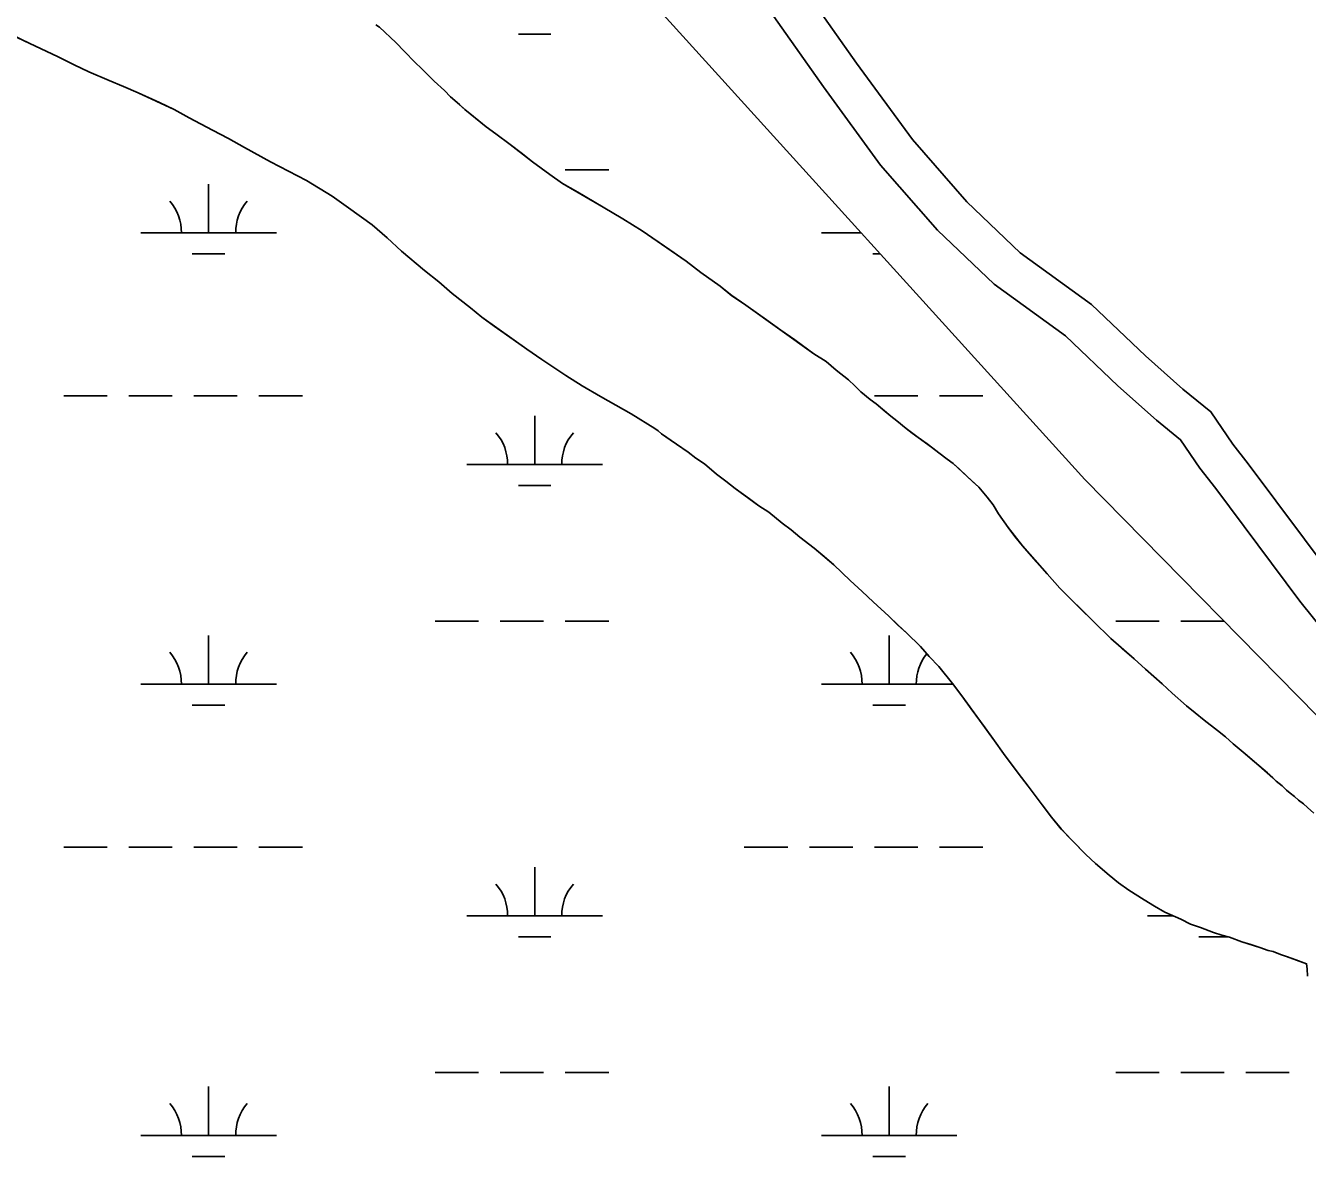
# Model space of a CAD drawing. Extents: x 3161564 to 3199464, y 849354 to 874788.
# Drawn here: x 3189568 to 3190514, y 858487 to 859321 of the extents above; entities that cross this region are included whole.
import ezdxf

# ---------------------------------------------------------------- set-up
doc = ezdxf.new("R2010")
doc.units = 0
for name, color, linetype in [('V-ROAD-CNTR', 7, 'Continuous'), ('V-SITE-VEGE', 7, 'Continuous'), ('V-TOPO-SHOR', 7, 'Continuous'), ('V-WETL-SWMP', 7, 'Continuous')]:
    doc.layers.add(name, color=color, linetype=linetype)

msp = doc.modelspace()

# ---------------------------------------------------------------- linework, layer by layer
at = {"layer": 'V-ROAD-CNTR'}
for points in [[(3190079.17, 859435.03), (3190132.6, 859361.97), (3190181.1, 859293.31), (3190222.28, 859236.87), (3190262.5, 859190.87), (3190301.81, 859153.34), (3190354.43, 859115.23), (3190394.2, 859077.37), (3190421.73, 859052.94), (3190442.42, 859036.18), (3190458.65, 859012.31), (3190469.83, 858997.75), (3190531.76, 858915.06), (3190582.58, 858851.58), (3190678.88, 858734.93)], [(3190054.95, 859417.33), (3190108.24, 859344.46), (3190156.73, 859275.82), (3190198.82, 859218.12), (3190240.8, 859170.11), (3190282.56, 859130.24), (3190335.2, 859092.12), (3190373.9, 859055.27), (3190402.33, 859030.06), (3190420.1, 859015.65), (3190434.33, 858994.73), (3190445.93, 858979.62), (3190508.03, 858896.68), (3190559.3, 858832.65), (3190655.74, 858715.83)]]:
    msp.add_lwpolyline(points, dxfattribs=at)
at = {"layer": 'V-SITE-VEGE'}
for points in [[(3190513.75, 858620.15), (3190513.37, 858625.6), (3190513, 858629.24), (3190498.08, 858634.67), (3190494.44, 858635.76), (3190491.17, 858637.21), (3190488.25, 858638.29), (3190484.62, 858639.01), (3190478.43, 858641.19), (3190465.33, 858645.53), (3190456.23, 858648.79), (3190450.41, 858650.24), (3190444.22, 858652.41), (3190434.76, 858656.03), (3190427.48, 858658.57), (3190420.2, 858662.2), (3190408.55, 858667.27), (3190400.91, 858671.62), (3190393.26, 858676.34), (3190381.97, 858683.6), (3190374.33, 858689.04), (3190367.41, 858694.49), (3190357.21, 858703.2), (3190350.29, 858709.74), (3190332.07, 858728.62), (3190324.78, 858737.34), (3190317.86, 858746.42), (3190307.65, 858760.23), (3190300.36, 858769.68), (3190289.43, 858784.21), (3190282.87, 858793.66), (3190258.81, 858826.72), (3190251.88, 858835.8), (3190241.68, 858848.52), (3190234.76, 858855.78), (3190228.2, 858863.05), (3190218, 858873.21), (3190211.44, 858879.02), (3190204.88, 858885.56), (3190193.23, 858896.09), (3190185.22, 858903.72), (3190176.47, 858911.71), (3190164.45, 858923.33), (3190149.88, 858935.67), (3190139.32, 858943.66), (3190132.77, 858949.1), (3190126.21, 858954.19), (3190116.38, 858962.17), (3190109.1, 858966.89), (3190091.62, 858979.6), (3190084.7, 858985.04), (3190077.78, 858990.12), (3190069.04, 858997.75), (3190062.48, 859002.1), (3190057.02, 859006.46), (3190048.28, 859012.26), (3190037.36, 859019.89), (3190034.81, 859022.06), (3190032.26, 859023.88), (3190014.78, 859034.76), (3189992.21, 859047.46), (3189978.74, 859055.44), (3189966.73, 859063.06), (3189948.89, 859074.67), (3189937.96, 859082.29), (3189904.82, 859105.89), (3189896.45, 859112.78), (3189882.97, 859123.31), (3189873.14, 859132.03), (3189862.58, 859140.38), (3189845.46, 859154.54), (3189834.9, 859164.34), (3189823.97, 859174.14), (3189806.49, 859186.48), (3189794.48, 859195.2), (3189775.54, 859206.81), (3189762.07, 859213.7), (3189748.96, 859220.59), (3189729.67, 859231.11), (3189718.02, 859237.63), (3189706.01, 859243.8), (3189688.9, 859252.87), (3189677.98, 859259.03), (3189651.41, 859271.36), (3189640.49, 859276.07), (3189629.93, 859280.42), (3189615.01, 859286.94), (3189604.09, 859292.02), (3189591.71, 859298.18), (3189571.33, 859307.61), (3189545.12, 859320.3)], [(3189826.65, 859321.46), (3189829.2, 859319.65), (3189841.22, 859308.39), (3189847.78, 859301.85), (3189855.43, 859293.86), (3189860.53, 859289.14), (3189869.64, 859280.06), (3189877.29, 859273.16), (3189881.66, 859268.44), (3189892.22, 859259), (3189907.88, 859246.29), (3189915.16, 859241.21), (3189925.72, 859233.23), (3189942.11, 859220.52), (3189954.86, 859211.08), (3189964.33, 859204.55), (3189994.18, 859187.14), (3190008.74, 859178.43), (3190022.94, 859169.72), (3190055.35, 859147.22), (3190066.27, 859138.87), (3190080.47, 859128.71), (3190089.22, 859121.81), (3190099.41, 859114.92), (3190149.66, 859078.98), (3190158.77, 859073.18), (3190166.05, 859067.01), (3190175.15, 859059.75), (3190179.89, 859055.39), (3190184.26, 859051.03), (3190191.18, 859045.22), (3190195.55, 859041.95), (3190206.48, 859032.88), (3190210.85, 859029.61), (3190217.77, 859023.8), (3190226.51, 859017.27), (3190237.43, 859009.28), (3190241.8, 859006.02), (3190247.99, 859001.3), (3190252.36, 858998.03), (3190262.56, 858988.59), (3190271.3, 858980.6), (3190277.5, 858973.33), (3190281.87, 858967.52), (3190285.88, 858960.98), (3190292.81, 858950.81), (3190303.38, 858937.37), (3190321.6, 858916.66), (3190331.07, 858906.13), (3190355.48, 858881.79), (3190368.59, 858869.08), (3190385.71, 858854.2), (3190394.09, 858846.57), (3190406.47, 858835.68), (3190413.76, 858828.78), (3190424.32, 858819.34), (3190430.88, 858814.25), (3190437.43, 858808.81), (3190447.27, 858801.18), (3190453.09, 858796.46), (3190458.92, 858791.38), (3190467.66, 858784.12), (3190477.86, 858775.41), (3190488.06, 858766.33), (3190490.61, 858763.79), (3190494.98, 858760.52), (3190498.26, 858757.25), (3190500.81, 858755.07), (3190504.08, 858752.53), (3190507, 858749.99), (3190510.64, 858747.09), (3190513.55, 858744.54)]]:
    msp.add_lwpolyline(points, dxfattribs=at)
at = {"layer": 'V-TOPO-SHOR'}
for points in [[(3189826.65, 859321.46), (3189829.2, 859319.65), (3189841.22, 859308.39), (3189847.78, 859301.85), (3189855.43, 859293.86), (3189860.53, 859289.14), (3189865.26, 859284.42), (3189869.64, 859280.06), (3189877.29, 859273.16)], [(3190116.38, 858962.17), (3190109.1, 858966.89), (3190102.18, 858971.97), (3190091.62, 858979.6), (3190084.7, 858985.04), (3190077.78, 858990.12), (3190069.04, 858997.75), (3190062.48, 859002.1), (3190057.02, 859006.46), (3190048.28, 859012.26), (3190043.55, 859015.53), (3190037.36, 859019.89), (3190034.81, 859022.06), (3190032.26, 859023.88), (3190014.78, 859034.76), (3189992.21, 859047.46), (3189978.74, 859055.44), (3189966.73, 859063.06), (3189948.89, 859074.67), (3189937.96, 859082.29), (3189927.77, 859089.55), (3189913.93, 859099.35), (3189904.82, 859105.89), (3189896.45, 859112.78), (3189882.97, 859123.31), (3189873.14, 859132.03), (3189862.58, 859140.38), (3189845.46, 859154.54), (3189834.9, 859164.34), (3189823.97, 859174.14), (3189806.49, 859186.48), (3189794.48, 859195.2), (3189775.54, 859206.81), (3189762.07, 859213.7), (3189748.97, 859220.59), (3189729.67, 859231.11), (3189718.02, 859237.63), (3189706.01, 859243.8), (3189688.9, 859252.87), (3189677.98, 859259.03), (3189667.06, 859264.11), (3189651.41, 859271.36), (3189640.49, 859276.07), (3189629.93, 859280.42), (3189615.01, 859286.94), (3189604.09, 859292.02), (3189591.71, 859298.18), (3189571.33, 859307.61), (3189557.86, 859314.14)], [(3189877.29, 859273.16), (3189881.66, 859268.44), (3189888.21, 859262.63), (3189892.22, 859259), (3189895.86, 859256.1), (3189902.42, 859250.65), (3189907.88, 859246.29), (3189915.16, 859241.21), (3189925.72, 859233.23), (3189933.74, 859227.06), (3189942.11, 859220.52), (3189954.86, 859211.08), (3189964.33, 859204.55), (3189975.61, 859198.02), (3189994.18, 859187.14), (3190008.74, 859178.43), (3190022.94, 859169.72), (3190043.33, 859155.57), (3190055.35, 859147.22), (3190066.27, 859138.87), (3190080.47, 859128.71), (3190089.22, 859121.81), (3190099.41, 859114.92), (3190114.7, 859104.03), (3190125.26, 859096.41), (3190135.46, 859089.15), (3190149.66, 859078.98), (3190158.77, 859073.18), (3190166.05, 859067.01), (3190175.15, 859059.75), (3190179.89, 859055.39), (3190184.26, 859051.03), (3190191.18, 859045.22), (3190195.55, 859041.95), (3190202.11, 859036.51), (3190206.48, 859032.88), (3190210.85, 859029.61), (3190217.77, 859023.8), (3190222.13, 859020.53), (3190226.51, 859017.27), (3190233.06, 859012.55), (3190237.43, 859009.28), (3190241.8, 859006.02), (3190247.99, 859001.3), (3190252.36, 858998.03), (3190256.73, 858994.04), (3190262.56, 858988.59), (3190266.93, 858984.59), (3190271.3, 858980.6), (3190277.5, 858973.33), (3190281.87, 858967.52), (3190285.88, 858960.98), (3190292.81, 858950.81), (3190297.91, 858944.27), (3190303.38, 858937.37), (3190313.58, 858925.74), (3190321.6, 858916.66), (3190331.07, 858906.13), (3190346.01, 858891.24), (3190355.48, 858881.79), (3190368.59, 858869.08), (3190377.33, 858861.46), (3190385.71, 858854.2), (3190394.09, 858846.57), (3190406.47, 858835.68), (3190413.76, 858828.78), (3190424.32, 858819.34), (3190430.88, 858814.25), (3190437.43, 858808.81), (3190447.27, 858801.19), (3190453.09, 858796.46), (3190458.92, 858791.38), (3190467.66, 858784.12), (3190473.12, 858779.4), (3190477.86, 858775.41), (3190484.05, 858769.96), (3190488.06, 858766.33), (3190490.61, 858763.79), (3190494.98, 858760.52), (3190498.26, 858757.25), (3190500.81, 858755.07), (3190504.08, 858752.53), (3190507, 858749.99), (3190510.64, 858747.09), (3190513.55, 858744.54)], [(3190513.75, 858620.15), (3190513.37, 858625.6), (3190513, 858629.24), (3190509, 858630.69), (3190505, 858632.14), (3190498.08, 858634.67), (3190494.44, 858635.76), (3190491.17, 858637.21), (3190488.25, 858638.29), (3190484.62, 858639.01), (3190478.43, 858641.19), (3190471.88, 858643.36), (3190465.33, 858645.53), (3190456.23, 858648.79), (3190450.41, 858650.24), (3190444.22, 858652.41), (3190434.76, 858656.03), (3190427.48, 858658.57), (3190420.2, 858662.2), (3190408.55, 858667.27), (3190400.91, 858671.62), (3190393.26, 858676.34), (3190381.97, 858683.6), (3190374.33, 858689.04), (3190367.41, 858694.49), (3190357.21, 858703.2), (3190350.29, 858709.74), (3190339.72, 858720.63), (3190332.07, 858728.62), (3190324.78, 858737.34), (3190317.86, 858746.42), (3190307.65, 858760.23), (3190300.36, 858769.68), (3190289.43, 858784.21), (3190282.87, 858793.66), (3190275.94, 858803.1), (3190265.73, 858817.27), (3190258.81, 858826.72), (3190251.88, 858835.8), (3190241.68, 858848.52), (3190234.76, 858855.78), (3190228.2, 858863.05), (3190218, 858873.21), (3190211.44, 858879.02), (3190204.88, 858885.56), (3190193.23, 858896.09), (3190185.22, 858903.72), (3190176.47, 858911.71), (3190164.45, 858923.33), (3190157.17, 858929.5), (3190149.88, 858935.67), (3190139.32, 858943.66), (3190132.77, 858949.1), (3190126.21, 858954.19), (3190116.38, 858962.17)]]:
    msp.add_lwpolyline(points, dxfattribs=at)
at = {"layer": 'V-WETL-SWMP'}
for p, q in [((3190349.45, 858986.22), (3189994.92, 859377.22)), ((3189826.65, 859321.47), (3189829.2, 859319.65)), ((3189829.2, 859319.65), (3189841.22, 859308.39)), ((3189571.33, 859307.61), (3189557.86, 859314.14)), ((3189591.71, 859298.19), (3189571.33, 859307.61)), ((3189841.22, 859308.39), (3189847.78, 859301.86)), ((3189931.72, 859314.5), (3189955.72, 859314.5)), ((3189604.09, 859292.02), (3189591.71, 859298.19)), ((3189847.78, 859301.86), (3189855.43, 859293.87)), ((3189615.01, 859286.95), (3189604.09, 859292.02)), ((3189855.43, 859293.87), (3189860.53, 859289.15)), ((3189860.53, 859289.15), (3189869.63, 859280.07)), ((3189629.93, 859280.42), (3189615.01, 859286.95)), ((3189640.49, 859276.07), (3189629.93, 859280.42)), ((3189869.63, 859280.07), (3189877.28, 859273.17)), ((3189651.41, 859271.36), (3189640.49, 859276.07)), ((3189667.06, 859264.11), (3189651.41, 859271.36)), ((3189877.28, 859273.17), (3189881.66, 859268.45)), ((3189677.98, 859259.04), (3189667.06, 859264.11)), ((3189881.66, 859268.45), (3189888.21, 859262.64)), ((3189888.21, 859262.64), (3189892.22, 859259.01)), ((3189688.9, 859252.87), (3189677.98, 859259.04)), ((3189706.01, 859243.8), (3189688.9, 859252.87)), ((3189892.22, 859259.01), (3189895.86, 859256.1)), ((3189895.86, 859256.1), (3189902.42, 859250.66)), ((3189902.42, 859250.66), (3189907.88, 859246.3)), ((3189718.02, 859237.64), (3189706.01, 859243.8)), ((3189907.88, 859246.3), (3189915.16, 859241.22)), ((3189915.16, 859241.22), (3189925.72, 859233.23)), ((3189729.67, 859231.11), (3189718.02, 859237.64)), ((3189748.97, 859220.59), (3189729.67, 859231.11)), ((3189925.72, 859233.23), (3189933.73, 859227.06)), ((3189933.73, 859227.06), (3189942.11, 859220.53)), ((3189762.07, 859213.7), (3189748.97, 859220.59)), ((3189775.54, 859206.81), (3189762.07, 859213.7)), ((3189942.11, 859220.53), (3189954.86, 859211.09)), ((3189950.25, 859214.5), (3189950.31, 859214.5)), ((3189966.31, 859214.5), (3189998.31, 859214.5)), ((3189703.24, 859168.07), (3189703.24, 859204.07)), ((3189794.47, 859195.2), (3189775.54, 859206.81)), ((3189954.86, 859211.09), (3189964.32, 859204.56)), ((3189964.32, 859204.56), (3189975.61, 859198.03)), ((3189806.49, 859186.49), (3189794.47, 859195.2)), ((3189975.61, 859198.03), (3189994.18, 859187.14)), ((3189823.97, 859174.15), (3189806.49, 859186.49)), ((3189994.18, 859187.14), (3190008.74, 859178.44)), ((3190008.74, 859178.44), (3190022.94, 859169.73)), ((3189653.24, 859168.07), (3189753.24, 859168.07)), ((3189834.89, 859164.34), (3189823.97, 859174.15)), ((3190022.94, 859169.73), (3190043.33, 859155.57)), ((3190155.15, 859168.07), (3190184.56, 859168.07)), ((3189845.46, 859154.54), (3189834.89, 859164.34)), ((3190043.33, 859155.57), (3190055.35, 859147.23)), ((3189691.24, 859152.64), (3189715.24, 859152.64)), ((3189862.58, 859140.38), (3189845.46, 859154.54)), ((3190055.35, 859147.23), (3190066.27, 859138.88)), ((3190193.15, 859152.64), (3190198.55, 859152.64)), ((3189873.14, 859132.03), (3189862.58, 859140.38)), ((3190066.27, 859138.88), (3190080.47, 859128.71)), ((3189882.97, 859123.32), (3189873.14, 859132.03)), ((3190080.47, 859128.71), (3190089.21, 859121.82)), ((3189896.45, 859112.79), (3189882.97, 859123.32)), ((3190089.21, 859121.82), (3190099.41, 859114.92)), ((3189904.82, 859105.89), (3189896.45, 859112.79)), ((3190099.41, 859114.92), (3190114.7, 859104.03)), ((3189913.93, 859099.36), (3189904.82, 859105.89)), ((3189927.76, 859089.56), (3189913.93, 859099.36)), ((3190114.7, 859104.03), (3190125.26, 859096.41)), ((3189937.96, 859082.3), (3189927.76, 859089.56)), ((3190125.26, 859096.41), (3190135.46, 859089.15)), ((3189948.88, 859074.68), (3189937.96, 859082.3)), ((3190135.46, 859089.15), (3190149.66, 859078.99)), ((3189966.72, 859063.07), (3189948.88, 859074.68)), ((3190149.66, 859078.99), (3190158.76, 859073.18)), ((3190158.76, 859073.18), (3190166.05, 859067.01)), ((3189978.74, 859055.45), (3189966.72, 859063.07)), ((3190166.05, 859067.01), (3190175.15, 859059.75)), ((3189992.21, 859047.46), (3189978.74, 859055.45)), ((3190175.15, 859059.75), (3190179.89, 859055.39)), ((3190179.89, 859055.39), (3190184.26, 859051.04)), ((3189596.4, 859048), (3189628.4, 859048)), ((3189644.4, 859048), (3189676.4, 859048)), ((3189692.4, 859048), (3189724.4, 859048)), ((3189740.4, 859048), (3189772.4, 859048)), ((3190014.78, 859034.77), (3189992.21, 859047.46)), ((3190184.26, 859051.04), (3190191.18, 859045.23)), ((3190191.18, 859045.23), (3190195.55, 859041.96)), ((3190194.31, 859048), (3190226.31, 859048)), ((3190195.55, 859041.96), (3190206.47, 859032.88)), ((3190242.31, 859048), (3190274.31, 859048)), ((3189943.72, 858997.26), (3189943.72, 859033.26)), ((3190032.26, 859023.88), (3190014.78, 859034.77)), ((3190206.47, 859032.88), (3190210.84, 859029.62)), ((3190034.81, 859022.07), (3190032.26, 859023.88)), ((3190210.84, 859029.62), (3190217.76, 859023.81)), ((3190217.76, 859023.81), (3190226.5, 859017.27)), ((3190037.36, 859019.89), (3190034.81, 859022.07)), ((3190043.55, 859015.53), (3190037.36, 859019.89)), ((3190048.28, 859012.27), (3190043.55, 859015.53)), ((3190226.5, 859017.27), (3190233.06, 859012.56)), ((3190057.02, 859006.46), (3190048.28, 859012.27)), ((3190062.48, 859002.11), (3190057.02, 859006.46)), ((3190233.06, 859012.56), (3190241.8, 859006.02)), ((3190241.8, 859006.02), (3190247.99, 859001.3)), ((3189893.72, 858997.26), (3189993.72, 858997.26)), ((3190069.04, 858997.75), (3190062.48, 859002.11)), ((3190077.78, 858990.13), (3190069.04, 858997.75)), ((3190247.99, 859001.3), (3190252.36, 858998.03)), ((3190252.36, 858998.03), (3190256.73, 858994.04)), ((3190084.7, 858985.04), (3190077.78, 858990.13)), ((3190256.73, 858994.04), (3190262.56, 858988.59)), ((3190262.56, 858988.59), (3190271.3, 858980.6)), ((3190783.57, 858544.54), (3190349.45, 858986.22)), ((3189931.72, 858981.83), (3189955.72, 858981.83)), ((3190091.62, 858979.6), (3190084.7, 858985.04)), ((3190102.18, 858971.98), (3190091.62, 858979.6)), ((3190271.3, 858980.6), (3190277.49, 858973.34)), ((3190109.09, 858966.89), (3190102.18, 858971.98)), ((3190116.38, 858962.18), (3190109.09, 858966.89)), ((3190277.49, 858973.34), (3190281.87, 858967.53)), ((3190281.87, 858967.53), (3190285.88, 858960.98)), ((3190126.21, 858954.19), (3190116.38, 858962.18)), ((3190285.88, 858960.98), (3190292.81, 858950.81)), ((3190132.76, 858949.11), (3190126.21, 858954.19)), ((3190139.32, 858943.66), (3190132.76, 858949.11)), ((3190292.81, 858950.81), (3190297.91, 858944.27)), ((3190149.88, 858935.68), (3190139.32, 858943.66)), ((3190297.91, 858944.27), (3190303.38, 858937.37)), ((3190164.45, 858923.33), (3190149.88, 858935.68)), ((3190303.38, 858937.37), (3190313.58, 858925.75)), ((3190176.47, 858911.71), (3190164.45, 858923.33)), ((3190313.58, 858925.75), (3190321.59, 858916.66)), ((3190185.21, 858903.72), (3190176.47, 858911.71)), ((3190321.59, 858916.66), (3190331.07, 858906.13)), ((3190193.23, 858896.1), (3190185.21, 858903.72)), ((3190331.07, 858906.13), (3190355.48, 858881.8)), ((3190204.88, 858885.57), (3190193.23, 858896.1)), ((3189870.31, 858881.83), (3189902.31, 858881.83)), ((3189918.31, 858881.83), (3189950.31, 858881.83)), ((3189966.31, 858881.83), (3189998.31, 858881.83)), ((3190211.44, 858879.03), (3190204.88, 858885.57)), ((3190355.48, 858881.8), (3190368.59, 858869.09)), ((3190372.22, 858881.83), (3190404.22, 858881.83)), ((3190420.22, 858881.83), (3190452.06, 858881.83)), ((3190218, 858873.22), (3190211.44, 858879.03)), ((3190228.2, 858863.05), (3190218, 858873.22)), ((3189703.24, 858835.4), (3189703.24, 858871.4)), ((3190205.15, 858835.4), (3190205.15, 858871.4)), ((3190234.76, 858855.79), (3190228.2, 858863.05)), ((3190368.59, 858869.09), (3190377.33, 858861.46)), ((3190241.68, 858848.52), (3190234.76, 858855.79)), ((3190377.33, 858861.46), (3190385.71, 858854.2)), ((3190385.71, 858854.2), (3190394.09, 858846.58)), ((3190251.88, 858835.81), (3190241.68, 858848.52)), ((3190394.09, 858846.58), (3190406.47, 858835.68)), ((3189653.24, 858835.4), (3189753.24, 858835.4)), ((3190155.15, 858835.4), (3190252.19, 858835.4)), ((3190258.81, 858826.72), (3190251.88, 858835.81)), ((3190406.47, 858835.68), (3190413.76, 858828.78)), ((3190265.73, 858817.28), (3190258.81, 858826.72)), ((3190413.76, 858828.78), (3190424.32, 858819.34)), ((3189691.24, 858819.97), (3189715.24, 858819.97)), ((3190193.15, 858819.97), (3190217.15, 858819.97)), ((3190275.94, 858803.11), (3190265.73, 858817.28)), ((3190424.32, 858819.34), (3190430.87, 858814.26)), ((3190430.87, 858814.26), (3190437.43, 858808.81)), ((3190437.43, 858808.81), (3190447.26, 858801.19)), ((3190282.86, 858793.66), (3190275.94, 858803.11)), ((3190447.26, 858801.19), (3190453.09, 858796.47)), ((3190453.09, 858796.47), (3190458.92, 858791.39)), ((3190289.43, 858784.21), (3190282.86, 858793.66)), ((3190458.92, 858791.39), (3190467.66, 858784.13)), ((3190300.36, 858769.68), (3190289.43, 858784.21)), ((3190467.66, 858784.13), (3190473.12, 858779.41)), ((3190473.12, 858779.41), (3190477.86, 858775.41)), ((3190307.65, 858760.24), (3190300.36, 858769.68)), ((3190477.86, 858775.41), (3190484.05, 858769.97)), ((3190484.05, 858769.97), (3190488.06, 858766.33)), ((3190317.86, 858746.43), (3190307.65, 858760.24)), ((3190488.06, 858766.33), (3190490.61, 858763.79)), ((3190490.61, 858763.79), (3190494.98, 858760.53)), ((3190494.98, 858760.53), (3190498.25, 858757.26)), ((3190498.25, 858757.26), (3190500.8, 858755.08)), ((3190500.8, 858755.08), (3190504.08, 858752.54)), ((3190504.08, 858752.54), (3190506.99, 858750)), ((3190506.99, 858750), (3190510.64, 858747.09)), ((3190324.78, 858737.35), (3190317.86, 858746.43)), ((3190510.64, 858747.09), (3190513.55, 858744.55)), ((3190513.55, 858744.55), (3190518.29, 858740.19)), ((3190332.07, 858728.63), (3190324.78, 858737.35)), ((3190339.72, 858720.64), (3190332.07, 858728.63)), ((3190350.29, 858709.74), (3190339.72, 858720.64)), ((3189596.4, 858715.33), (3189628.4, 858715.33)), ((3189644.4, 858715.33), (3189676.4, 858715.33)), ((3189692.4, 858715.33), (3189724.4, 858715.33)), ((3189740.4, 858715.33), (3189772.4, 858715.33)), ((3190098.31, 858715.33), (3190130.31, 858715.33)), ((3190146.31, 858715.33), (3190178.31, 858715.33)), ((3190194.31, 858715.33), (3190226.31, 858715.33)), ((3190242.31, 858715.33), (3190274.31, 858715.33)), ((3190357.21, 858703.21), (3190350.29, 858709.74)), ((3190367.41, 858694.49), (3190357.21, 858703.21)), ((3189943.72, 858664.59), (3189943.72, 858700.59)), ((3190374.32, 858689.05), (3190367.41, 858694.49)), ((3190381.97, 858683.6), (3190374.32, 858689.05)), ((3190393.26, 858676.34), (3190381.97, 858683.6)), ((3190400.9, 858671.63), (3190393.26, 858676.34)), ((3189893.72, 858664.59), (3189993.72, 858664.59)), ((3190395.62, 858664.59), (3190414.72, 858664.59)), ((3190408.55, 858667.28), (3190400.9, 858671.63)), ((3190420.2, 858662.2), (3190408.55, 858667.28)), ((3190427.48, 858658.58), (3190420.2, 858662.2)), ((3190434.76, 858656.04), (3190427.48, 858658.58)), ((3190444.22, 858652.42), (3190434.76, 858656.04)), ((3189931.72, 858649.15), (3189955.72, 858649.15)), ((3190433.62, 858649.15), (3190454.79, 858649.15)), ((3190450.41, 858650.24), (3190444.22, 858652.42)), ((3190456.23, 858648.8), (3190450.41, 858650.24)), ((3190465.33, 858645.54), (3190456.23, 858648.8)), ((3190478.43, 858641.19), (3190465.33, 858645.54)), ((3190484.61, 858639.02), (3190478.43, 858641.19)), ((3190488.25, 858638.3), (3190484.61, 858639.02)), ((3190491.16, 858637.21), (3190488.25, 858638.3)), ((3190494.44, 858635.76), (3190491.16, 858637.21)), ((3190498.08, 858634.68), (3190494.44, 858635.76)), ((3190504.99, 858632.14), (3190498.08, 858634.68)), ((3190513, 858629.24), (3190504.99, 858632.14)), ((3190513.37, 858625.61), (3190513, 858629.24)), ((3190513.74, 858620.15), (3190513.37, 858625.61)), ((3189870.31, 858549.15), (3189902.31, 858549.15)), ((3189918.31, 858549.15), (3189950.31, 858549.15)), ((3189966.31, 858549.15), (3189998.31, 858549.15)), ((3190372.22, 858549.15), (3190404.22, 858549.15)), ((3190420.22, 858549.15), (3190452.22, 858549.15)), ((3190468.22, 858549.15), (3190500.22, 858549.15)), ((3189703.24, 858502.72), (3189703.24, 858538.72)), ((3190205.15, 858502.72), (3190205.15, 858538.72)), ((3189653.24, 858502.72), (3189753.24, 858502.72)), ((3190155.15, 858502.72), (3190255.15, 858502.72)), ((3189691.24, 858487.29), (3189715.24, 858487.29)), ((3190193.15, 858487.29), (3190217.15, 858487.29))]:
    msp.add_line(p, q, dxfattribs=at)
for centre, start, end in [((3189648, 859168.55), 359.22818, 40.77184), ((3189758.49, 859168.55), 139.22818, 180.77183), ((3189888.47, 858997.73), 359.22818, 40.77184), ((3189998.96, 858997.73), 139.22818, 180.77183), ((3189648, 858835.87), 359.22818, 40.77184), ((3189758.49, 858835.87), 139.22818, 180.77183), ((3190149.91, 858835.87), 359.22818, 40.77184), ((3190260.4, 858835.87), 141.36208, 180.77183), ((3189888.47, 858665.06), 359.22818, 40.77184), ((3189998.96, 858665.06), 139.22818, 180.77183), ((3189648, 858503.2), 359.22818, 40.77184), ((3189758.49, 858503.2), 139.22818, 180.77183), ((3190149.91, 858503.2), 359.22818, 40.77184), ((3190260.39, 858503.2), 139.22818, 180.77183)]:
    msp.add_arc(centre, 35.25, start, end, dxfattribs=at)

doc.saveas('drawing.dxf')
